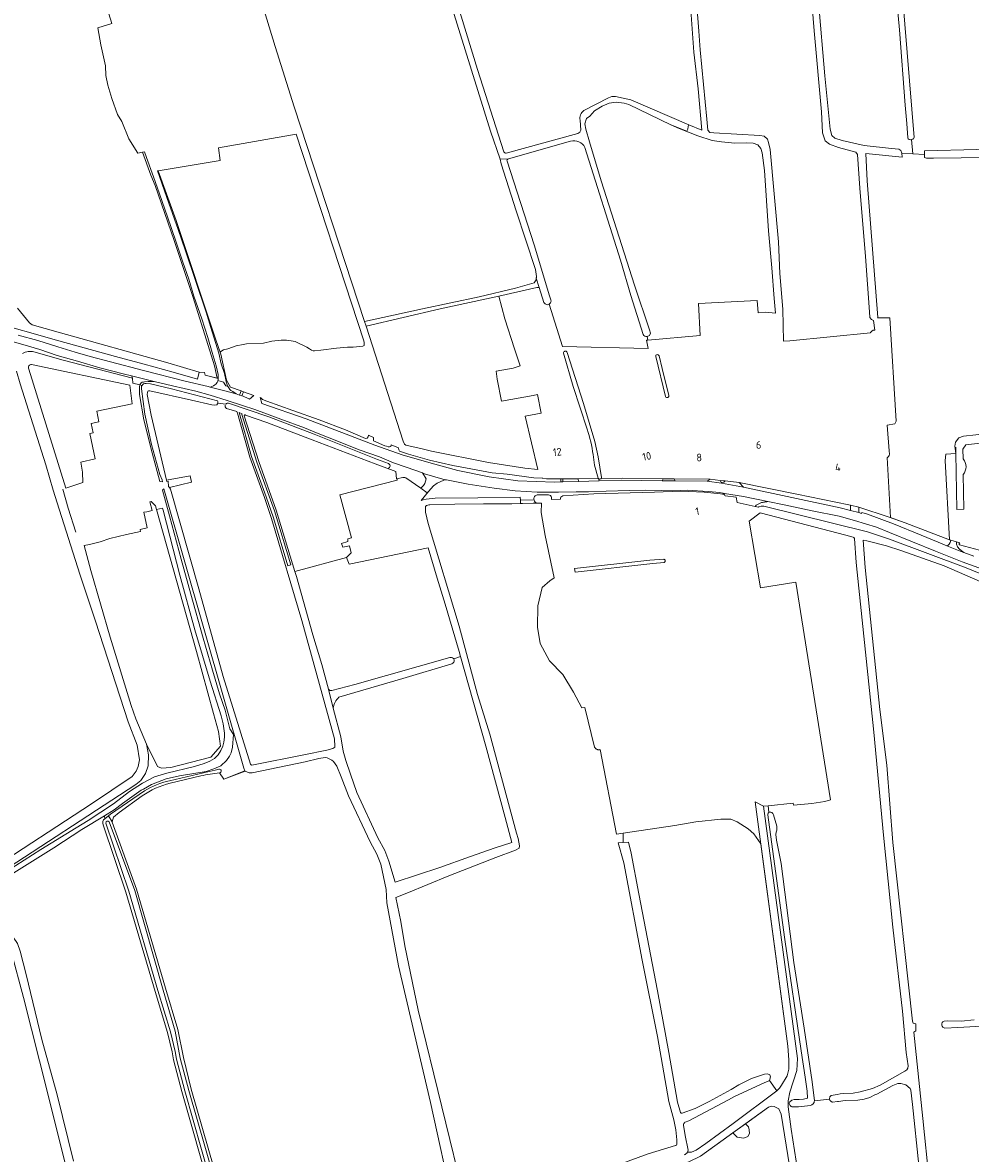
# Model space of a CAD drawing. Header units: metres. Extents: x 209813 to 223847, y 571801 to 587119.
# Tile 513 of 656: x 216164 to 216656, y 583287 to 583874. Entities that reach past the tile are written whole.
import ezdxf
from ezdxf.enums import TextEntityAlignment as Align

# ---------------------------------------------------------------- set-up
doc = ezdxf.new("R2010")
doc.units = ezdxf.units.M
for name, color, linetype, lineweight in [('B-RO-GK-BESCHOEIING-G', 8, 'GK-BESCHOEIING', 0), ('B-RO-GR-BOUWLAND-GV', 8, 'Continuous', 0), ('B-RO-GR-GRAS-GV', 8, 'Continuous', 0), ('B-RO-GR-GROENVOORZIENING-GV', 8, 'Continuous', 0), ('B-RO-OG-BEBOUWING-T18', 8, 'Continuous', 0), ('B-RO-OG-TERREIN_CULTUURSCHEIDING-GV', 8, 'Continuous', 0), ('B-RO-OG-WATER_GREPPEL-GV', 8, 'Continuous', 0), ('B-RO-OG-WEG-GV', 8, 'Continuous', 0), ('B-RO-VH-ONVERHARD-GV', 8, 'Continuous', 0), ('B-RO-VH-VERHARDING_BETONSTRAATSTEEN-GV', 8, 'Continuous', 0), ('B-RO-VH-VERHARDING_HALFVERHARDING-GV', 8, 'Continuous', 0), ('B-RO-VH-VERHARDING_PUIN-GV', 8, 'Continuous', 0)]:
    doc.layers.add(name, color=color, linetype=linetype, lineweight=lineweight)
doc.styles.add('NLCS-ISO-M200-T18', font='txt', dxfattribs={"height": 0.36})
doc.linetypes.add('GK-BESCHOEIING', pattern='A,30,-5,[1,NLCS.shx,S=1,R=0,X=0,Y=0],-5', length=40)

msp = doc.modelspace()

# ---------------------------------------------------------------- linework, layer by layer
at = {"layer": 'B-RO-GK-BESCHOEIING-G', "flags": 128}
for points in [[(216497.477, 583679.746), (216492.433, 583700.546)], [(216651.957, 583647.343), (216651.878, 583652.498), (216653.449, 583654.653), (216663.974, 583655.9), (216684.71, 583657.491), (216684.195, 583661.732), (216678.241, 583661.261)], [(216648.171, 583653.445), (216648.221, 583650.19)], [(216648.221, 583650.19), (216648.662, 583621.188), (216652.269, 583621.315), (216651.969, 583639.303)], [(216191.491, 583609.301), (216187.49, 583621.819), (216184.645, 583631.738)]]:
    msp.add_lwpolyline(points, dxfattribs=at)
at = {"layer": 'B-RO-GK-BESCHOEIING-G'}
msp.add_lwpolyline([(216651.969, 583639.303, 0.3828351), (216651.957, 583647.343)], format="xyb", dxfattribs=at)
at = {"layer": 'B-RO-GR-BOUWLAND-GV', "flags": 128}
msp.add_lwpolyline([(216280.109, 583910.308), (216294.831, 583861.343), (216304.842, 583829.954), (216341.301, 583718.588), (216371.352, 583725.28), (216400.743, 583731.542), (216419.629, 583735.899), (216429.343, 583738.8), (216430.298, 583740.285), (216430.616, 583741.982), (216429.98, 583745.589), (216420.01, 583776.135), (216412.267, 583800.424), (216411.638, 583802.844), (216406.752, 583817.394), (216376.256, 583915.337)], dxfattribs=at)
at = {"layer": 'B-RO-GR-GRAS-GV', "flags": 128}
for points in [[(216625.158, 583813.064), (216624.645, 583812.957), (216624.01, 583813.084), (216623.545, 583813.443), (216623.291, 583813.994), (216622.723, 583821.406), (216621.929, 583830.878), (216618.982, 583870.074), (216616.636, 583894.382), (216615.895, 583906.553), (216613.884, 583931.212), (216610.497, 583972.17), (216608.063, 584000.427), (216604.782, 584044.983), (216602.56, 584064.245), (216601.819, 584082.342), (216598.115, 584131.767), (216591.871, 584205.639), (216586.367, 584264.376), (216582.663, 584302.9), (216582.663, 584305.545), (216582.875, 584306.392), (216584.461, 584306.505)], [(216510.134, 583929.231), (216514.805, 583869.285), (216515.44, 583859.601), (216519.012, 583823.724), (216519.488, 583817.85), (216520.52, 583816.659), (216522.663, 583816.5), (216546.542, 583815.231), (216548.778, 583814.754), (216550.445, 583813.325), (216551, 583811.579), (216551.762, 583807.95), (216556.118, 583759.958), (216556.931, 583743.628), (216558.489, 583725.14), (216558.736, 583708.506), (216561.956, 583708.596), (216603.831, 583712.709), (216603.949, 583712.941), (216604.089, 583713.161), (216604.251, 583713.366), (216604.432, 583713.553), (216604.631, 583713.721), (216604.846, 583713.869), (216605.074, 583713.994), (216605.314, 583714.096), (216605.563, 583714.174), (216605.818, 583714.226), (216606.078, 583714.252), (216605.431, 583719.249), (216604.413, 583719.649), (216603.619, 583720.761), (216603.381, 583723.618), (216601.317, 583752.352), (216598.301, 583787.833), (216597.19, 583805.375), (216596.317, 583806.486), (216587.236, 583808.937), (216582.585, 583810.613), (216580.362, 583812.36), (216578.985, 583816.607), (216578.457, 583827.52), (216574.647, 583869.43), (216570.679, 583918.643)], [(216573.685, 583923.123), (216580.273, 583846.129), (216582.972, 583818.427), (216583.792, 583815.147), (216585.353, 583813.823), (216589.163, 583812.633), (216600.593, 583809.934), (216614.801, 583808.346), (216618.611, 583808.029), (216619.722, 583807.394), (216620.146, 583805.932)], [(216379.721, 583915.658), (216399.936, 583849.343), (216413.679, 583806.736)], [(216471.526, 583835.346), (216479.48, 583833.656), (216509.607, 583820.726), (216516.324, 583817.865), (216514.379, 583839.389), (216512.218, 583858.404), (216509.072, 583902.105)], [(216620.507, 583887.867), (216626.575, 583814.183), (216626.41, 583813.848), (216626.312, 583813.709), (216626.078, 583813.464), (216625.801, 583813.27), (216625.649, 583813.195), (216625.326, 583813.091), (216625.158, 583813.064), (216625.941, 583805.62), (216631.928, 583805.338), (216631.928, 583807.291), (216659.124, 583807.964), (216682.556, 583807.585), (216694.98, 583807.699), (216703.763, 583808.393), (216713.243, 583809.362), (216715.27, 583809.866), (216715.74, 583810.235), (216716.314, 583811.344), (216716.474, 583812.884), (216716.244, 583820.381), (216714.512, 583845.744), (216711.404, 583899.914)], [(216161.174, 583725.637), (216167.41, 583717.922), (216168.786, 583716.969), (216182.341, 583713.042), (216239.279, 583697.273), (216255.496, 583692.425), (216258.158, 583692.138), (216258.582, 583690.868), (216264.785, 583689.291), (216263.374, 583695.667), (216252.297, 583731.034), (216242.459, 583760.649), (216232.541, 583789.157), (216230.438, 583794.636), (216226.05, 583806.493), (216223.616, 583805.964), (216218.959, 583813.478), (216215.255, 583822.474), (216213.138, 583826.073), (216210.175, 583834.433), (216208.128, 583841.287), (216207.017, 583846.367), (216206.858, 583851.288), (216204.477, 583862.242), (216202.876, 583871.05), (216210.062, 583873.208), (216206.011, 583886.826)], [(216455.084, 583828.084), (216467.871, 583834.632)], [(216453.498, 583817.848), (216453.24, 583823.097)], [(216625.941, 583805.62), (216620.146, 583805.932), (216620.394, 583803.949), (216601.41, 583805.846), (216602.24, 583791.637), (216607.648, 583720.81), (216607.551, 583720.588), (216613.956, 583720.65), (216617.263, 583666.939), (216616.602, 583665.484), (216612.485, 583664.953), (216613.647, 583651.541), (216613.719, 583649.834), (216613.686, 583649.611), (216613.632, 583649.392), (216613.556, 583649.18), (216613.46, 583648.976), (216613.344, 583648.783), (216613.21, 583648.601), (216613.059, 583648.434), (216612.892, 583648.283), (216612.711, 583648.148), (216612.502, 583648.025), (216614.271, 583616.978), (216621.868, 583614.28), (216644.955, 583605.314), (216642.711, 583646.617), (216643.039, 583649.762), (216648.221, 583650.19), (216647.611, 583654.054), (216648.034, 583656.065), (216649.728, 583658.287), (216652.162, 583659.24), (216664.968, 583660.616)], [(216694.257, 583804.126), (216636.578, 583803.332), (216633.006, 583803.332), (216631.948, 583803.729), (216631.928, 583805.338)], [(216415.269, 583801.847), (216429.265, 583758.417)], [(216429.265, 583758.417), (216437.341, 583731.909), (216438.015, 583729.818), (216438.094, 583729.236), (216438.041, 583728.813), (216437.83, 583728.389), (216437.539, 583727.979), (216437.12, 583727.686), (216444.117, 583705.679), (216488.438, 583704.653), (216487.677, 583708.979), (216488.424, 583709.045)], [(216145.952, 583433.43), (216199.629, 583468.33), (216220.644, 583482.67), (216222.683, 583485.382), (216223.833, 583487.803), (216224.537, 583491.207), (216223.344, 583498.825), (216218.645, 583510.924), (216201.591, 583563.194), (216193.525, 583587.585), (216181.711, 583624.609), (216179.725, 583631.227), (216175.963, 583644.341), (216162.556, 583686.359), (216160.57, 583692.977)], [(216167.017, 583693.974), (216186.265, 583632.243)], [(216186.265, 583632.243), (216195.127, 583635.119), (216194.868, 583640.416), (216194.037, 583645.616), (216201.411, 583647.4), (216198.68, 583660.563), (216200.362, 583660.98), (216199.414, 583665.687), (216203.468, 583666.658), (216202.341, 583672.165), (216220.677, 583675.9), (216219.475, 583685.667), (216168.524, 583696.392)], [(216269.268, 583675.819), (216265.116, 583676.374), (216264.992, 583675.891), (216264.626, 583675.405), (216263.447, 583675.303), (216261.958, 583675.481), (216251.455, 583677.886), (216229.815, 583682.774), (216229.246, 583682.767), (216228.877, 583682.565), (216228.579, 583681.905), (216228.527, 583680.855), (216230.5, 583670.014), (216238.522, 583636.285)], [(216238.522, 583636.285), (216250.732, 583638.504), (216251.526, 583635.329), (216240.008, 583632.455), (216240.521, 583631.755), (216255.287, 583579.992), (216267.895, 583534.396), (216282.08, 583489.072), (216282.626, 583488.455), (216283.69, 583488.564), (216309.747, 583493.916), (216321.794, 583496.296), (216324.839, 583497.187), (216325.82, 583497.856), (216325.942, 583498.076), (216325.695, 583502.112), (216308.825, 583563.503), (216293.08, 583616.42), (216289.297, 583627.392), (216281.744, 583648.309), (216275.299, 583671.146), (216275.037, 583671.904), (216269.603, 583673.582)], [(216278.81, 583669.761), (216286.399, 583646.029), (216295.44, 583620.759), (216305.155, 583588.97)], [(216358.163, 583637.106), (216357.93, 583637.055), (216357.57, 583640.789), (216346.769, 583644.769), (216314.046, 583657.353), (216290.613, 583666.315), (216279.48, 583670.099)], [(216331.933, 583596.202), (216334.309, 583598.578), (216333.418, 583602.285), (216330.026, 583601.561), (216329.265, 583603.513), (216332.556, 583604.538), (216332.552, 583605.888), (216334.605, 583606.381), (216328.499, 583628.667), (216358.259, 583636.263), (216358.163, 583637.106)], [(216439.768, 583585.646), (216434.999, 583607.64), (216432.997, 583619.605), (216433.153, 583624.366), (216428.892, 583624.427), (216417.767, 583624.134), (216403.097, 583624.081), (216388.145, 583623.915), (216375.25, 583623.557), (216374.661, 583623.462), (216374.115, 583623.433), (216373.418, 583623.228), (216373.095, 583622.808), (216373.02, 583622.666), (216373.02, 583619.805), (216374.249, 583613.915), (216390.42, 583560.53), (216399.975, 583525.144), (216406.378, 583504.505), (216420.166, 583453.273), (216421.094, 583450.42), (216421.805, 583446.654), (216421.559, 583445.47), (216419.696, 583444.301), (216409.435, 583440.639), (216385.083, 583431.118), (216363.215, 583422.042), (216357.569, 583419.898), (216360.051, 583407.355), (216362.181, 583394.713), (216369.075, 583361.43), (216393.723, 583261.022)], [(216664.776, 583582.073), (216642.137, 583591.876), (216619.675, 583599.848), (216612.301, 583602.252), (216602.009, 583604.937), (216600.066, 583605.228), (216601.168, 583590.952), (216608.757, 583517.414), (216612.313, 583488.481), (216615.551, 583448.347), (216625.702, 583355.675), (216626.094, 583354.697), (216627.469, 583354.204), (216627.427, 583350.549), (216626.437, 583349.998), (216631.142, 583305.146), (216634.287, 583272.936), (216637.078, 583248.651), (216641.174, 583218.26), (216652.639, 583140.933), (216656.243, 583103.813)], [(216374.261, 583601.289), (216333.303, 583592.692), (216331.933, 583596.202), (216305.155, 583588.97), (216305.93, 583586.436), (216314.488, 583556.165), (216319.172, 583540.738), (216322.512, 583527.932)], [(216387.561, 583543.604), (216391.106, 583544.779), (216390.335, 583547.51), (216383.199, 583571.969), (216378.969, 583585.491), (216374.261, 583601.289)], [(216503.379, 583291.76), (216503.347, 583294.014), (216502.904, 583299.263), (216501.919, 583304.417), (216499.289, 583313.91), (216493.365, 583347.715), (216485.401, 583387.257), (216475.85, 583437.826), (216473.004, 583448.096), (216475.475, 583448.322), (216475.591, 583453.147), (216472.126, 583452.629), (216463.624, 583496.546), (216463.436, 583496.498), (216463.189, 583496.461), (216462.938, 583496.448), (216462.688, 583496.46), (216462.44, 583496.497), (216462.197, 583496.558), (216461.961, 583496.643), (216461.735, 583496.751), (216461.52, 583496.881), (216461.32, 583497.031), (216461.135, 583497.2), (216460.968, 583497.387), (216460.672, 583497.795), (216455.7, 583518.332), (216454.165, 583518.167), (216449.799, 583526.342), (216444.163, 583535.47), (216437.337, 583542.535), (216432.495, 583551.663), (216430.987, 583560.156), (216431.305, 583571.189), (216433.527, 583580.635), (216437.417, 583584.127), (216439.768, 583585.646)], [(216325.101, 583518.003), (216328.986, 583503.106), (216330.26, 583495.713), (216331.54, 583490.838), (216334.032, 583483.869), (216337.267, 583474.354), (216348.263, 583450.767), (216351.765, 583444.175), (216353.959, 583438.578), (216357.219, 583427.752), (216380.418, 583435.306), (216395.768, 583440.979), (216409.066, 583445.659), (216417.257, 583448.173), (216417.75, 583448.409), (216414.291, 583461.271), (216404.191, 583498.403), (216391.106, 583544.779)], [(216324.338, 583527.248), (216336.285, 583530.383), (216385.559, 583544.311)], [(216326.998, 583487.993), (216325.104, 583490.417), (216324.245, 583491.081), (216321.883, 583492.254), (216320.803, 583492.386), (216317.584, 583491.888), (216310.481, 583490.271), (216283.049, 583484.467), (216281.458, 583484.467), (216279.363, 583485.42), (216268.303, 583481.243), (216265.989, 583484.521)], [(216389.578, 583259.734), (216387.487, 583259.084), (216375.461, 583313.392), (216358.909, 583384.409), (216352.853, 583416.975), (216352.486, 583423.991), (216349.703, 583437.105), (216347.67, 583442.292), (216344.234, 583448.759), (216332.966, 583472.532), (216329.224, 583482.387), (216326.998, 583487.993)], [(216256.374, 583482.962), (216240.493, 583479.05)], [(216225.909, 583472.562), (216214.015, 583463.975), (216211.063, 583461.438), (216210.333, 583459.105)], [(216550.789, 583467.439), (216548.326, 583467.244), (216566.059, 583336.347), (216565.727, 583329.999), (216562.001, 583318.82), (216561.225, 583314.317), (216561.226, 583313.082)], [(216561.771, 583313.087), (216562.09, 583313.868), (216563.006, 583314.602), (216564.3, 583314.928), (216564.484, 583314.956), (216566.922, 583314.974), (216569.09, 583315.219), (216571.288, 583315.724), (216571.118, 583319.359), (216569.949, 583326.613), (216567.918, 583340.266), (216559.478, 583398.046), (216551.927, 583452.523), (216550.59, 583462.789), (216550.59, 583463.124), (216550.725, 583463.533), (216550.935, 583463.795), (216551.228, 583464.015)], [(216206.481, 583460.68), (216206.286, 583462.167), (216194.63, 583455.15), (216179.969, 583445.652), (216160.575, 583433.558), (216151.747, 583427.96), (216147.302, 583425.04), (216143.754, 583421.978), (216139.145, 583416.498), (216137.887, 583414.72), (216142.004, 583411.881), (216142.58, 583411.731), (216147.192, 583409.129), (216153.324, 583404.539), (216158.922, 583399.221), (216161.114, 583395.919), (216162.498, 583392.034), (216165.595, 583379.807), (216173.831, 583346.179), (216181.685, 583317.507), (216190.277, 583283.012)], [(216276.833, 583212.474), (216246.493, 583319.112), (216242.144, 583335.625), (216241.531, 583339.657), (216239.058, 583349.696), (216232.622, 583371.069), (216217.461, 583422.63), (216205.722, 583457.444)], [(216210.366, 583458.83), (216222.977, 583424.107), (216237.973, 583372.727), (216244.422, 583351.311), (216247.301, 583336.839), (216251.27, 583320.449), (216283.277, 583209.362)], [(216555.279, 583319.495), (216556.754, 583320.962), (216557.802, 583322.408), (216560.713, 583327.303), (216561.54, 583330.818), (216561.558, 583335.541), (216561.072, 583342.697), (216546.936, 583447.595), (216543.386, 583452.848), (216540.409, 583455.494), (216534.787, 583459.132), (216531.48, 583460.455), (216526.188, 583460.455), (216513.289, 583459.132), (216502.375, 583457.147), (216475.591, 583453.147)], [(216475.475, 583448.322), (216478.362, 583448.587), (216479.724, 583442.767), (216483.686, 583421.669), (216493.407, 583371.349), (216499.205, 583339.37), (216503.792, 583313.613), (216505.319, 583308.261)], [(216186.001, 583281.072), (216176.666, 583318.632), (216164.202, 583367.897), (216157.844, 583391.844), (216157.056, 583393.529), (216156.072, 583395.165), (216154.924, 583396.689), (216153.623, 583398.086), (216147.113, 583403.567), (216141.861, 583407.107), (216141.044, 583406.716), (216139.547, 583402.125), (216139.438, 583401.908), (216139.308, 583401.705)], [(216661.699, 583353.118), (216649.266, 583352.287), (216642.492, 583352.066), (216642.109, 583352.176), (216641.773, 583352.331), (216641.473, 583352.549), (216641.342, 583352.679), (216641.223, 583352.822), (216641.032, 583353.139), (216640.908, 583353.488), (216640.855, 583353.854), (216640.876, 583354.224), (216640.914, 583354.405), (216641.043, 583354.752), (216641.133, 583354.914), (216641.238, 583355.067), (216641.492, 583355.337), (216641.794, 583355.551), (216642.1, 583355.705), (216643.946, 583355.821), (216650.899, 583355.717), (216657.787, 583356.282)], [(216506.179, 583307.877), (216512.93, 583310.387), (216520.141, 583313.89), (216531.524, 583320.228), (216535.643, 583322.666), (216542.216, 583325.821), (216548.892, 583328.204), (216550.424, 583328.377), (216551.694, 583327.821), (216552.012, 583326.71), (216551.473, 583324.884)], [(216511.054, 583287.657), (216513.435, 583288.689), (216518.515, 583292.102), (216532.565, 583302.5), (216555.279, 583319.495), (216551.473, 583324.884), (216551.178, 583324.614), (216548.639, 583323.636), (216533.259, 583316.627), (216530.27, 583314.826), (216509.594, 583304.013), (216507.789, 583303.294), (216507.605, 583303.172)], [(216624.807, 583319.787), (216624.415, 583320.695), (216622.257, 583322.597), (216619.605, 583323.36), (216618.08, 583323.326), (216615.469, 583322.341), (216607.195, 583317.721), (216606.117, 583317.346), (216603.64, 583316.08), (216600.548, 583315.25), (216597.39, 583314.731), (216590.823, 583314.45), (216587.282, 583313.965)], [(216603.244, 583088.227), (216602.895, 583090.01), (216617.307, 583092.244), (216634.923, 583095.591), (216652.114, 583099.046), (216650.847, 583106.199), (216646.259, 583135.424), (216642.015, 583169.821), (216640.004, 583197.229), (216638.577, 583207.659), (216634.031, 583238.36), (216628.961, 583280.923), (216625.742, 583312.481), (216624.807, 583319.787)], [(216557.57, 583307.47), (216556.406, 583310.222), (216553.866, 583311.386), (216552.278, 583311.597), (216550.941, 583310.982), (216538.966, 583302.371)], [(216574.771, 583314.243), (216574.743, 583313.999), (216574.69, 583313.76), (216574.613, 583313.527), (216574.513, 583313.303), (216574.39, 583313.091), (216574.245, 583312.893), (216574.081, 583312.71), (216573.9, 583312.546), (216573.702, 583312.401), (216573.49, 583312.277), (216572.799, 583311.962), (216566.537, 583311.195), (216563.51, 583311.189), (216563.143, 583311.255), (216562.796, 583311.392), (216562.483, 583311.594), (216562.216, 583311.854), (216562.005, 583312.161), (216561.858, 583312.503), (216561.781, 583312.867), (216561.771, 583313.087), (216561.226, 583313.082), (216561.227, 583311.243), (216562.727, 583299.662), (216569.726, 583255.336)], [(216586.853, 583314), (216584.252, 583313.607), (216583.937, 583313.7), (216583.757, 583313.774), (216583.422, 583313.976), (216583.272, 583314.101), (216583.014, 583314.394), (216582.908, 583314.558), (216582.82, 583314.732), (216582.698, 583315.103)], [(216593.025, 583086.477), (216592.616, 583089.138), (216565.235, 583260.256), (216557.57, 583307.47)], [(216506.783, 583301.699), (216507.743, 583296.368), (216509.206, 583288.762)], [(216540.917, 583299.194), (216540.599, 583300.781), (216538.966, 583302.371), (216532.418, 583297.662), (216534.726, 583295.384)], [(216540.917, 583299.194), (216541.076, 583297.448)], [(216532.418, 583297.662), (216515.655, 583285.608), (216509.664, 583282.619), (216507.215, 583281.76), (216507.38, 583281.339)], [(216540.282, 583295.86), (216538.218, 583294.908), (216534.726, 583295.384)], [(216540.282, 583295.86), (216541.076, 583297.448)], [(216456.239, 583275.096), (216456.47, 583275.204), (216459.324, 583276.07), (216488.517, 583286.798), (216502.644, 583291.076), (216502.918, 583291.128)], [(216508.877, 583287.654), (216511.054, 583287.657)]]:
    msp.add_lwpolyline(points, dxfattribs=at)
for points in [[(216526.509, 583811.936), (216521.728, 583812.657), (216514.286, 583814.952), (216504.681, 583818.842), (216500.316, 583820.747), (216489.124, 583826.144), (216478.408, 583831.224), (216476.027, 583832.018), (216471.979, 583832.415), (216468.248, 583832.018), (216464.676, 583830.431), (216460.707, 583828.049), (216458.167, 583825.192), (216456.58, 583823.922), (216455.707, 583821.144), (216456.183, 583818.524), (216458.088, 583811.936), (216464.121, 583791.616), (216481.504, 583737.562), (216489.282, 583714.384), (216489.759, 583712.558), (216489.282, 583711.368), (216487.993, 583710.916), (216488.424, 583709.045), (216515.519, 583711.466), (216514.653, 583727.993), (216545.007, 583729.525), (216545.607, 583723.157), (216549.29, 583723.433), (216554.687, 583722.998), (216553.894, 583730.577), (216552.783, 583746.531), (216550.957, 583765.74), (216548.814, 583797.014), (216547.623, 583806.221), (216546.909, 583808.444), (216545.48, 583810.269), (216542.94, 583811.222), (216539.606, 583811.381), (216533.415, 583811.142)], [(216234.201, 583796.843), (216243.499, 583771.04), (216263.944, 583709.687), (216266.403, 583702.801), (216266.705, 583703.132), (216268.116, 583703.915), (216270.405, 583704.512), (216274.692, 583706.053), (216278.334, 583706.798), (216279.95, 583706.994), (216288.842, 583707.477), (216293.201, 583708.537), (216298.05, 583708.948), (216300.783, 583708.917), (216303.169, 583708.684), (216305.23, 583708.251), (216311.3, 583705.376), (216312.732, 583704.541), (216313.813, 583703.724), (216314.626, 583703.45), (216315.348, 583703.393), (216318.644, 583703.784), (216326.678, 583704.76), (216332.53, 583705.358), (216335.48, 583705.417), (216340.395, 583705.806), (216341.023, 583706.273), (216341.027, 583707.738), (216340.889, 583708.599), (216305.771, 583815.866), (216265.458, 583808.713), (216266.311, 583802.116)], [(216410.217, 583688.779), (216409.649, 583692.916), (216418.447, 583694.504), (216422.128, 583695.668), (216419.111, 583704.558), (216414.111, 583720.036), (216410.936, 583731.863), (216380.535, 583725.275), (216342.085, 583716.193), (216361.429, 583656.642), (216362.024, 583655.054), (216362.752, 583654.525), (216371.169, 583652.567), (216376.09, 583651.456), (216405.697, 583645.423), (216424.509, 583642.566), (216431.178, 583641.885), (216424.668, 583669.527), (216432.923, 583671.115), (216431.097, 583680.745), (216428.737, 583680.332), (216412.387, 583677.254)], [(216240.743, 583487.339), (216261.565, 583492.596), (216266.472, 583498.336), (216265.425, 583505.966), (216262.965, 583515.269), (216254.148, 583547.392), (216233.336, 583621.143), (216232.871, 583623.064), (216230.528, 583625.189), (216229.826, 583625.029), (216231.076, 583620.618), (216228.234, 583619.919), (216226.755, 583619.676), (216228.542, 583611.583), (216224.88, 583610.8), (216224.944, 583609.742), (216217.697, 583608.088), (216209.045, 583606.143), (216204.005, 583604.357), (216198.607, 583602.928), (216195.834, 583602.432), (216199.298, 583589.427), (216209.34, 583554.827), (216220.162, 583519.512), (216222.585, 583512.548), (216228.044, 583499.301), (216233.813, 583487.855), (216235.963, 583486.912)], [(216596.411, 583593.608), (216595.529, 583606.065), (216595.249, 583606.537), (216594.858, 583606.768), (216591.049, 583607.793), (216546.559, 583619.368), (216540.864, 583615.109), (216546.851, 583580.524), (216565.218, 583583.408), (216583.186, 583470.545), (216580.16, 583469.663), (216573.546, 583468.605), (216563.889, 583467.679), (216563.784, 583468.685), (216550.789, 583467.439), (216551.228, 583464.015), (216551.7, 583464.141), (216552.14, 583464.141), (216552.695, 583463.889), (216553.239, 583463.397), (216553.628, 583462.716), (216555.223, 583456.872), (216555.348, 583455.633), (216555.238, 583454.798), (216554.891, 583453.708), (216554.794, 583452.529), (216555.142, 583449.622), (216557.618, 583437.372), (216564.164, 583386.082), (216569.456, 583352.043), (216573.701, 583324.228), (216574.771, 583314.243), (216582.698, 583315.103), (216582.654, 583315.491), (216582.662, 583315.686), (216582.737, 583316.07), (216582.803, 583316.254), (216582.887, 583316.43), (216583.107, 583316.752), (216583.24, 583316.895), (216583.547, 583317.136), (216586.621, 583317.567), (216588.15, 583317.953), (216589.703, 583318.144), (216594.921, 583318.323), (216598.609, 583318.914), (216604.951, 583320.692), (216608.908, 583322.491), (216621.735, 583329.639), (216622.697, 583330.485), (216623.293, 583331.337), (216623.481, 583332.495), (216622.498, 583339.466), (216620.453, 583360.88), (216615.489, 583404.387), (216610.6, 583452.182), (216605.661, 583505.645)]]:
    msp.add_lwpolyline(points, close=True, dxfattribs=at)
at = {"layer": 'B-RO-GR-GRAS-GV'}
for points in [[(216467.871, 583834.632, -0.1864791), (216471.526, 583835.346)], [(216453.24, 583823.097, -0.3133078), (216455.084, 583828.084)], [(216455.695, 583809.002, 0.3531573), (216448.28, 583812.202)], [(216413.679, 583806.736, 0.4009022), (216414.895, 583806.079)], [(216415.95, 583803.116, 0.4253187), (216415.269, 583801.847)], [(216487.993, 583710.916, -0.3213819), (216485.849, 583711.936)], [(216168.524, 583696.392, 0.5801557), (216167.017, 583693.974)], [(216269.603, 583673.582, -0.3552053), (216268.953, 583675.278)], [(216279.48, 583670.099, 0.4648504), (216278.837, 583669.929)], [(216322.512, 583527.932, 0.3255701), (216324.338, 583527.248)], [(216327.947, 583523.71, 0.1913752), (216325.101, 583518.003)], [(216205.722, 583457.444, -0.3934845), (216206.481, 583460.68)], [(216210.333, 583459.105, 0.0246641), (216210.366, 583458.83)], [(216587.282, 583313.965, -0.058079), (216586.853, 583314)], [(216505.319, 583308.261, 0.4115997), (216506.179, 583307.877)], [(216507.605, 583303.172, 0.2124101), (216506.783, 583301.699)], [(216502.918, 583291.128, 0.3247188), (216503.379, 583291.76)], [(216509.206, 583288.762, -0.2143), (216508.877, 583287.654)]]:
    msp.add_lwpolyline(points, format="xyb", dxfattribs=at)
msp.add_arc((216386.113, 583542.694), 1.71, 287.308451, 104.095814, dxfattribs=at)
at = {"layer": 'B-RO-GR-GROENVOORZIENING-GV', "flags": 128}
for points in [[(216269.636, 583688.234), (216269.259, 583688.316), (216269.461, 583687.36), (216270.23, 583685.358), (216270.812, 583684.228), (216271.37, 583683.361), (216271.966, 583682.844), (216272.891, 583682.331), (216274.634, 583681.056), (216276.452, 583680.484), (216277.343, 583682.673), (216271.787, 583684.65)], [(216277.631, 583680.083), (216278.345, 583679.841), (216280.874, 583678.67), (216281.519, 583678.441), (216283.902, 583680.339), (216278.515, 583682.256)], [(216452.434, 583635.696), (216452.13, 583637.115), (216444.182, 583637.062), (216444.232, 583635.472)], [(216502.02, 583637.008), (216502.444, 583635.953), (216519.195, 583635.737), (216520.733, 583636.78)]]:
    msp.add_lwpolyline(points, close=True, dxfattribs=at)
at = {"layer": 'B-RO-GR-GROENVOORZIENING-GV'}
msp.add_lwpolyline([(216464.196, 583637.231, -0.5039906), (216462.686, 583637.216)], format="xyb", dxfattribs=at)
at = {"layer": 'B-RO-GR-GROENVOORZIENING-GV', "flags": 128}
for points in [[(216462.686, 583637.216), (216463.017, 583635.985), (216474.744, 583636.305), (216495.822, 583636.037), (216496.216, 583637.078)], [(216496.216, 583637.078), (216475.064, 583637.335), (216464.196, 583637.231)]]:
    msp.add_lwpolyline(points, dxfattribs=at)
at = {"layer": 'B-RO-OG-TERREIN_CULTUURSCHEIDING-GV', "flags": 128}
for points in [[(216265.372, 583689.167), (216265.326, 583691.09), (216264.22, 583695.602), (216262.207, 583702.639), (216259.99, 583710.307), (216256.917, 583720.019), (216252.767, 583731.861), (216250.078, 583740.594), (216247.037, 583749.476), (216243.293, 583760.296), (216239.023, 583773.032), (216234.829, 583784.96), (216231.68, 583793.71), (216228.185, 583803.723), (216227.031, 583806.66), (216226.05, 583806.493), (216230.438, 583794.636), (216232.541, 583789.157), (216242.459, 583760.649), (216252.297, 583731.034), (216263.374, 583695.667), (216264.785, 583689.291)], [(216269.636, 583688.234), (216266.745, 583701.712), (216263.944, 583709.687), (216243.499, 583771.04), (216234.201, 583796.843), (216233.873, 583796.79), (216239.722, 583780.037), (216244.528, 583766.476), (216248.247, 583755.81), (216259.06, 583723.435), (216261.52, 583715.595), (216265.601, 583702.244), (216266.916, 583696.773), (216268.531, 583691.764), (216269.259, 583688.316)], [(216225.807, 583685.465), (216224.661, 583685.748), (216224.476, 583684.849), (216224.528, 583680.718), (216226.791, 583667.65), (216230.984, 583650.562), (216235.085, 583635.659), (216236.416, 583635.562), (216236.19, 583636.46), (216235.126, 583639.332), (216230.799, 583654.888), (216227.236, 583670.52), (216225.562, 583683.682), (216225.588, 583685.06)]]:
    msp.add_lwpolyline(points, close=True, dxfattribs=at)
for points in [[(216266.511, 583484.596), (216265.989, 583484.521), (216268.303, 583481.243), (216279.245, 583485.474), (216278.591, 583486.967), (216237.172, 583631.827), (216236.602, 583631.458), (216236.452, 583631.216), (216240.075, 583617.793), (216246.194, 583595.373), (216251.145, 583577.157), (216257.576, 583554.325), (216262.352, 583537.834), (216266.005, 583525.527), (216268.911, 583516.972), (216271.414, 583507.383), (216273.224, 583504.301), (216272.775, 583497.875), (216272.153, 583494.953), (216271.155, 583493.168), (216269.581, 583490.859), (216266.792, 583488.103), (216263.153, 583486.618), (216259.02, 583485.271), (216245.216, 583482.895), (216238.323, 583481.417), (216230.664, 583478.515), (216226.588, 583476.106), (216225.332, 583475.54), (216215.602, 583468.64), (216211.293, 583465.285), (216206.286, 583462.167), (216206.481, 583460.68), (216208.39, 583462.169)], [(216156.006, 583433.567), (216173.248, 583444.671), (216191.602, 583455.986), (216197.785, 583459.781), (216211.079, 583468.43), (216219.35, 583474.896), (216225.986, 583479.178), (216232.286, 583482.449), (216238.624, 583484.321), (216252.988, 583487.846), (216258.086, 583489.31), (216261.022, 583490.549), (216263.365, 583492), (216265.309, 583493.86), (216266.767, 583496.131), (216267.767, 583498.33), (216268.31, 583500.348), (216268.648, 583503.041), (216268.623, 583505.052), (216267.927, 583509.985), (216266.827, 583514.038), (216261.2, 583532.114), (216253.28, 583558.644), (216245.468, 583587.055), (216236.824, 583620.77), (216236.519, 583621.853), (216233.336, 583621.143), (216254.148, 583547.392), (216262.965, 583515.269), (216265.425, 583505.966), (216266.472, 583498.336), (216261.565, 583492.596), (216240.743, 583487.339), (216235.963, 583486.912), (216233.813, 583487.855), (216228.044, 583499.301), (216229.089, 583493.887), (216228.964, 583488.093), (216227.598, 583484.128), (216225.137, 583480.6), (216222.559, 583478.493), (216148.248, 583430.08)], [(216208.39, 583462.169), (216209.519, 583463.055), (216227.136, 583475.159)]]:
    msp.add_lwpolyline(points, dxfattribs=at)
at = {"layer": 'B-RO-OG-TERREIN_CULTUURSCHEIDING-GV'}
msp.add_lwpolyline([(216265.747, 583486.33, -0.8695752), (216266.511, 583484.596)], format="xyb", dxfattribs=at)
at = {"layer": 'B-RO-OG-WATER_GREPPEL-GV', "flags": 128}
for points in [[(216413.679, 583806.736), (216399.936, 583849.343), (216379.721, 583915.658), (216354.461, 583998.66), (216353.613, 583999.191), (216352.446, 583999.191), (216351.385, 583998.554), (216351.173, 583997.282), (216351.704, 583995.054), (216364.219, 583954.855), (216367.401, 583944.355), (216376.256, 583915.337), (216406.752, 583817.394), (216411.638, 583802.844)], [(216487.993, 583710.916), (216489.282, 583711.368), (216489.759, 583712.558), (216489.282, 583714.384), (216481.504, 583737.562), (216464.121, 583791.616), (216458.088, 583811.936), (216456.183, 583818.524), (216455.707, 583821.144), (216456.58, 583823.922), (216458.167, 583825.192), (216460.707, 583828.049), (216464.676, 583830.431), (216468.248, 583832.018), (216471.979, 583832.415), (216476.027, 583832.018), (216478.408, 583831.224), (216489.124, 583826.144), (216500.316, 583820.747), (216508.513, 583817.382), (216509.016, 583818.512), (216509.215, 583819.806), (216509.607, 583820.726), (216479.48, 583833.656), (216471.526, 583835.346)], [(216452.001, 583816.241), (216414.895, 583806.079)], [(216415.95, 583803.116), (216448.28, 583812.202)], [(216455.695, 583809.002), (216474.154, 583750.435), (216479.479, 583732.218), (216485.849, 583711.936)], [(216415.95, 583803.116), (216411.638, 583802.844), (216412.267, 583800.424), (216420.01, 583776.135), (216429.98, 583745.589), (216430.616, 583741.982), (216430.45, 583741.098)], [(216431.954, 583736.308), (216434.386, 583728.576), (216434.681, 583728.112), (216435.03, 583727.775), (216435.369, 583727.596), (216436.004, 583727.384), (216436.621, 583727.478), (216437.12, 583727.686), (216437.539, 583727.979), (216437.83, 583728.389), (216438.041, 583728.813), (216438.094, 583729.236), (216438.015, 583729.818), (216437.341, 583731.909), (216429.265, 583758.417), (216415.269, 583801.847)], [(216444.579, 583702.215), (216449.641, 583684.89), (216456.901, 583662.758)], [(216464.374, 583637.753), (216462.528, 583648.513), (216460.892, 583656.456), (216455.005, 583676.066), (216446.483, 583702.665)], [(216499.323, 583680.338), (216495.756, 583694.297), (216494.141, 583700.903)], [(216277.719, 583670.814), (216276.265, 583671.405), (216282.696, 583648.615), (216290.24, 583627.725), (216294.032, 583616.726), (216301.429, 583591.867), (216303.043, 583592.459)], [(216303.043, 583592.459), (216294.49, 583620.445), (216285.451, 583645.708), (216277.545, 583670.39)], [(216459.954, 583649.589), (216460.683, 583644.121), (216462.563, 583637.435)], [(216327.947, 583523.71), (216361.205, 583533.379), (216386.622, 583541.061)], [(216322.512, 583527.932), (216325.101, 583518.003)], [(216265.747, 583486.33), (216263.687, 583485.93)], [(216265.989, 583484.521), (216266.511, 583484.596)], [(216227.136, 583475.159), (216209.519, 583463.055), (216208.39, 583462.169), (216210.333, 583459.105), (216211.063, 583461.438), (216214.015, 583463.975), (216225.909, 583472.562)], [(216206.978, 583458.415), (216218.892, 583423.081), (216234.06, 583371.497), (216240.506, 583350.092), (216243.004, 583339.95), (216243.615, 583335.929), (216247.939, 583319.509), (216278.273, 583212.893)], [(216280.766, 583213.161), (216250.163, 583319.691), (216245.66, 583336.374), (216242.941, 583350.499), (216236.807, 583371.766), (216222.075, 583423.496), (216208.776, 583458.99)]]:
    msp.add_lwpolyline(points, dxfattribs=at)
at = {"layer": 'B-RO-OG-WATER_GREPPEL-GV'}
for points in [[(216453.498, 583817.848, -0.2672919), (216452.001, 583816.241)], [(216446.483, 583702.665, 0.8842187), (216444.579, 583702.215)], [(216494.141, 583700.903, 0.9719304), (216492.433, 583700.546)], [(216497.477, 583679.746, 0.8404667), (216499.323, 583680.338)], [(216277.545, 583670.39, -0.0956535), (216277.719, 583670.814)], [(216456.901, 583662.758, -0.0425051), (216459.954, 583649.589)], [(216462.563, 583637.435, 0.068776), (216462.686, 583637.216)], [(216464.196, 583637.231, 0.1514214), (216464.374, 583637.753)], [(216263.687, 583485.93, 0.0019105), (216239.999, 583480.34)], [(216239.999, 583480.34, 0.0894392), (216227.136, 583475.159)], [(216256.374, 583482.962, -0.0083893), (216265.989, 583484.521)], [(216225.909, 583472.562, -0.0986208), (216240.493, 583479.05)], [(216208.776, 583458.99, 0.7259132), (216206.978, 583458.415)]]:
    msp.add_lwpolyline(points, format="xyb", dxfattribs=at)
at = {"layer": 'B-RO-OG-WATER_GREPPEL-GV', "flags": 128}
for points in [[(216380.535, 583725.275), (216410.936, 583731.863), (216430.7, 583736.308), (216431.954, 583736.308), (216430.45, 583741.098), (216430.298, 583740.285), (216429.343, 583738.8), (216419.629, 583735.899), (216400.743, 583731.542), (216371.352, 583725.28), (216341.301, 583718.588), (216342.085, 583716.193)], [(216450.583, 583588.613), (216490.959, 583593.053), (216496.735, 583593.621), (216496.896, 583593.678), (216497.044, 583593.766), (216497.224, 583593.948), (216497.342, 583594.176), (216497.38, 583594.344), (216497.383, 583594.515), (216497.325, 583594.765), (216497.194, 583594.986), (216497.003, 583595.158), (216496.851, 583595.237), (216496.686, 583595.285), (216489.449, 583594.762), (216450.341, 583590.462)]]:
    msp.add_lwpolyline(points, close=True, dxfattribs=at)
at = {"layer": 'B-RO-OG-WEG-GV', "flags": 128}
for points in [[(216161.589, 583711.608), (216171.704, 583708.761), (216182.042, 583705.48), (216191.084, 583702.795), (216198.94, 583700.489), (216209.469, 583697.713), (216226.49, 583693.314), (216248.205, 583687.749), (216260.069, 583684.902), (216261.106, 583684.625), (216262.927, 583685.354), (216263.643, 583685.778), (216264.054, 583686.155), (216264.808, 583687.039), (216265.15, 583687.699), (216265.377, 583688.773), (216265.372, 583689.167), (216258.582, 583690.868), (216258.158, 583692.138), (216255.496, 583692.425), (216254.657, 583688.703), (216242.047, 583692.394), (216226.953, 583696.534), (216211.971, 583700.434), (216182.566, 583708.55), (216145.942, 583718.942)], [(216220.381, 583690.398), (216215.958, 583691.452), (216203.903, 583694.605), (216192.267, 583698.003), (216181.725, 583701.022), (216172.697, 583704.08), (216165.118, 583706.385), (216151.541, 583710.214)], [(216169.681, 583702.87), (216184.822, 583698.668), (216220.78, 583689.293), (216220.654, 583689.742), (216220.381, 583690.398)], [(216371.382, 583640.089), (216362.973, 583643.022), (216356.295, 583645.286), (216349.105, 583648.389), (216338.459, 583652.145), (216326.872, 583656.834), (216317.29, 583660.475), (216310.061, 583663.576), (216297.792, 583668.031), (216284.339, 583673.061), (216277.959, 583675.122), (216270.083, 583677.732), (216261.097, 583680.37), (216253.695, 583682.438), (216241.621, 583685.258), (216232.162, 583687.57), (216228.968, 583687.507), (216227.177, 583687.419), (216226.566, 583687.259), (216225.846, 583687.184), (216225.434, 583686.895), (216225.004, 583686.321), (216224.661, 583685.748), (216225.807, 583685.465), (216226.016, 583685.852), (216226.645, 583686.254), (216227.319, 583686.547), (216227.953, 583686.555), (216230.119, 583686.385), (216241.106, 583683.746), (216264.928, 583677.508), (216265.13, 583677.095), (216265.116, 583676.374), (216269.268, 583675.819)], [(216270.747, 583676.228), (216291.631, 583669.129), (216315.112, 583660.149), (216347.944, 583647.062), (216353.693, 583644.967)], [(216352.827, 583642.526), (216357.57, 583640.789), (216357.93, 583637.055), (216361.113, 583637.756), (216362.193, 583637.756), (216362.723, 583637.623), (216370.494, 583632.148), (216371.82, 583633.494), (216372.521, 583634.67), (216373.014, 583635.864), (216373.222, 583637.02), (216371.382, 583640.089)], [(216527.209, 583629.636), (216525.677, 583630.001), (216519.68, 583630.534), (216508.693, 583631.203), (216495.557, 583631.06), (216487.093, 583631.085), (216478.685, 583630.958), (216466.714, 583630.589), (216457.505, 583630.233), (216451.225, 583630.285), (216441.936, 583630.103), (216430.962, 583630.14), (216419.558, 583630.808), (216408.515, 583632.182), (216395.117, 583634.289), (216383.88, 583636.45), (216382.487, 583636.281), (216379.039, 583634.707), (216377.068, 583633.343), (216374.416, 583630.442), (216370.761, 583625.818), (216371.806, 583626.203), (216373.223, 583626.548), (216377.917, 583627.045), (216400.107, 583627.126), (216422.12, 583627.547), (216422.169, 583625.956), (216429.269, 583626.124)], [(216528.14, 583635.652), (216528.422, 583635.933), (216525.869, 583636.212), (216526.063, 583635.861)], [(216430.963, 583628.765), (216436.785, 583628.76)], [(216438.26, 583627.344), (216438.351, 583626.339), (216443.089, 583626.439)], [(216444.158, 583628.151), (216460.301, 583629.175), (216491.835, 583630.138), (216505.421, 583630.62), (216517.558, 583630.126), (216526.135, 583629.258), (216527.941, 583628.945)], [(216546.945, 583624.611), (216545.337, 583623.802), (216544.632, 583623.344), (216544.073, 583622.666), (216545.812, 583622.274), (216545.941, 583622.576), (216547.216, 583622.895), (216548.542, 583622.918), (216602.317, 583609.466), (216613.75, 583605.718), (216653.561, 583590.857), (216665.767, 583585.786)], [(216663.954, 583589.439), (216651.408, 583593.947), (216637.663, 583599.431), (216613.716, 583609.241), (216606.965, 583611.941), (216595.63, 583615.492), (216587.681, 583617.639), (216573.618, 583620.398), (216559.1, 583623.54), (216550.629, 583625.215)], [(216673.476, 583596.623), (216650.113, 583602.747), (216649.94, 583602.965), (216649.895, 583603.126), (216649.93, 583603.402), (216650.013, 583603.547), (216650.136, 583603.661), (216650.308, 583603.751), (216648.513, 583604.267), (216648.541, 583603.099), (216649.056, 583601.782), (216650.067, 583600.618), (216652.405, 583598.89), (216657.494, 583596.89)]]:
    msp.add_lwpolyline(points, dxfattribs=at)
at = {"layer": 'B-RO-OG-WEG-GV'}
for points in [[(216163.824, 583702.101, -0.2034485), (216169.681, 583702.87)], [(216269.268, 583675.819, -0.285449), (216270.747, 583676.228)], [(216353.693, 583644.967, -0.9985694), (216352.827, 583642.526)], [(216526.063, 583635.861, 0.1556235), (216526.609, 583635.327)], [(216429.269, 583626.124, -0.4143064), (216430.963, 583628.765)], [(216436.785, 583628.76, -0.377342), (216438.26, 583627.344)], [(216443.089, 583626.439, -0.416365), (216444.158, 583628.151)], [(216527.941, 583628.945, 0.0387609), (216527.209, 583629.636)], [(216550.629, 583625.215, 0.0163502), (216548.83, 583624.984)]]:
    msp.add_lwpolyline(points, format="xyb", dxfattribs=at)
at = {"layer": 'B-RO-OG-WEG-GV', "flags": 128}
for points in [[(216443.119, 583637.06), (216435.751, 583637.048), (216433.823, 583637.41), (216433.561, 583637.385), (216429.186, 583637.57), (216415.256, 583639.516), (216407.532, 583640.075), (216393.702, 583642.766), (216387.129, 583643.886), (216375.024, 583646.773), (216364.033, 583649.783), (216359.377, 583651.408), (216359.106, 583652.148), (216358.898, 583653.188), (216355.138, 583654.745), (216355.14, 583654.591), (216354.974, 583653.889), (216354.276, 583653.705), (216353.533, 583653.696), (216352.634, 583653.903), (216351.756, 583654.177), (216345.974, 583656.728), (216345.952, 583658.549), (216343.289, 583659.652), (216343.105, 583658.834), (216342.612, 583658.085), (216341.869, 583658.032), (216331.429, 583662.426), (216317.72, 583667.698), (216304.127, 583672.403), (216290.511, 583677.261), (216288.293, 583678.201), (216287.549, 583679.041), (216287.17, 583679.176), (216288.009, 583676.138), (216311.003, 583668.095), (216346.637, 583654.577), (216360.891, 583649.468), (216375.913, 583645.089), (216389.672, 583641.34), (216405.937, 583638.138), (216420.923, 583636.048), (216439.821, 583635.351), (216443.17, 583635.443)], [(216565.721, 583629.011), (216535.665, 583635.146), (216537.908, 583632.758), (216588.201, 583622.063), (216593.609, 583620.636), (216593.609, 583623.292), (216592.727, 583623.499)], [(216644.955, 583605.314), (216621.868, 583614.28), (216613.147, 583617.378), (216598.413, 583622.163), (216597.919, 583622.279), (216597.919, 583619.495), (216599.313, 583619.094), (216599.451, 583619.574), (216602.28, 583618.76), (216615.834, 583613.674), (216630.15, 583607.829), (216639.091, 583604.092), (216643.614, 583602.232), (216643.925, 583602.278), (216644.822, 583603.194), (216645.26, 583604.014), (216645.555, 583605.137)]]:
    msp.add_lwpolyline(points, close=True, dxfattribs=at)
at = {"layer": 'B-RO-VH-ONVERHARD-GV', "flags": 128}
msp.add_lwpolyline([(216238.522, 583636.285), (216238.665, 583635.683), (216239.325, 583635.756), (216239.622, 583632.983), (216240.008, 583632.455), (216251.526, 583635.329), (216250.732, 583638.504)], close=True, dxfattribs=at)
for points in [[(216429.269, 583626.124), (216422.169, 583625.956), (216422.222, 583624.251), (216431.037, 583624.415)], [(216569.726, 583255.336), (216562.727, 583299.662), (216561.227, 583311.243), (216561.225, 583314.317), (216562.001, 583318.82), (216565.727, 583329.999), (216566.059, 583336.347), (216548.326, 583467.244), (216543.981, 583469.522), (216561.072, 583342.697), (216561.558, 583335.541), (216561.54, 583330.818), (216560.713, 583327.303), (216557.802, 583322.408), (216556.754, 583320.962), (216555.279, 583319.495), (216532.565, 583302.5), (216518.515, 583292.102), (216513.435, 583288.689), (216511.054, 583287.657), (216508.877, 583287.654)], [(216515.655, 583285.608), (216550.941, 583310.982), (216552.278, 583311.597), (216553.866, 583311.386), (216556.406, 583310.222), (216557.57, 583307.47), (216565.235, 583260.256)]]:
    msp.add_lwpolyline(points, dxfattribs=at)
at = {"layer": 'B-RO-VH-ONVERHARD-GV'}
for points in [[(216431.037, 583624.415, -0.3022979), (216429.269, 583626.124)], [(216508.877, 583287.654, -0.1436285), (216507.159, 583286.31)]]:
    msp.add_lwpolyline(points, format="xyb", dxfattribs=at)
at = {"layer": 'B-RO-VH-VERHARDING_BETONSTRAATSTEEN-GV', "flags": 128}
for points in [[(216276.452, 583680.484), (216277.631, 583680.083), (216278.515, 583682.256), (216277.343, 583682.673)], [(216443.17, 583635.443), (216444.232, 583635.472), (216444.182, 583637.062), (216443.119, 583637.06)], [(216463.017, 583635.985), (216462.686, 583637.216), (216452.13, 583637.115), (216452.434, 583635.696)], [(216502.02, 583637.008), (216496.216, 583637.078), (216495.822, 583636.037), (216502.444, 583635.953)]]:
    msp.add_lwpolyline(points, close=True, dxfattribs=at)
at = {"layer": 'B-RO-VH-VERHARDING_HALFVERHARDING-GV', "flags": 128}
msp.add_lwpolyline([(216648.513, 583604.267), (216645.555, 583605.137), (216645.26, 583604.014), (216644.822, 583603.194), (216643.925, 583602.278), (216643.614, 583602.232), (216649.53, 583599.861), (216652.405, 583598.89), (216650.067, 583600.618), (216649.056, 583601.782), (216648.541, 583603.099)], close=True, dxfattribs=at)
at = {"layer": 'B-RO-VH-VERHARDING_PUIN-GV', "flags": 128}
for points in [[(216221.031, 583686.693), (216224.661, 583685.748), (216225.004, 583686.321), (216225.434, 583686.895), (216225.846, 583687.184), (216226.566, 583687.259), (216227.177, 583687.419), (216231.154, 583687.579), (216232.162, 583687.57), (216220.381, 583690.398), (216220.654, 583689.742), (216220.837, 583689.089)], [(216270.487, 583684.858), (216269.232, 583685.249), (216268.136, 583687.192), (216265.212, 583687.99), (216265.15, 583687.699), (216264.808, 583687.039), (216264.054, 583686.155), (216263.643, 583685.778), (216262.927, 583685.354), (216261.106, 583684.625), (216268.075, 583682.795), (216274.634, 583681.056), (216272.891, 583682.331), (216271.966, 583682.844), (216271.37, 583683.361), (216270.812, 583684.228)], [(216371.382, 583640.089), (216373.222, 583637.02), (216373.014, 583635.864), (216372.521, 583634.67), (216371.82, 583633.494), (216370.494, 583632.148), (216373.879, 583629.763), (216374.416, 583630.442), (216377.068, 583633.343), (216379.039, 583634.707), (216382.487, 583636.281), (216383.88, 583636.45), (216383.156, 583636.597), (216372.414, 583639.686)], [(216597.919, 583619.495), (216597.919, 583622.279), (216593.609, 583623.292), (216593.609, 583620.636)]]:
    msp.add_lwpolyline(points, close=True, dxfattribs=at)
for points in [[(216526.063, 583635.861), (216525.869, 583636.212), (216520.733, 583636.78), (216519.195, 583635.737)], [(216519.195, 583635.737), (216526.649, 583634.725), (216526.609, 583635.327)], [(216526.649, 583634.725), (216537.908, 583632.758), (216535.665, 583635.146), (216528.422, 583635.933), (216528.14, 583635.652)], [(216550.629, 583625.215), (216537.984, 583627.95), (216528.182, 583629.403), (216527.209, 583629.636)], [(216528.537, 583628.152), (216534.249, 583627.542), (216534.758, 583624.768), (216544.073, 583622.666), (216544.632, 583623.344), (216545.337, 583623.802), (216546.945, 583624.611)]]:
    msp.add_lwpolyline(points, dxfattribs=at)
at = {"layer": 'B-RO-VH-VERHARDING_PUIN-GV'}
for points in [[(216528.14, 583635.652, -0.3506194), (216526.609, 583635.327)], [(216527.941, 583628.945, -0.0409282), (216528.537, 583628.152)], [(216546.945, 583624.611, -0.0171501), (216548.83, 583624.984)]]:
    msp.add_lwpolyline(points, format="xyb", dxfattribs=at)

# ---------------------------------------------------------------- texts
at = {"layer": 'B-RO-OG-BEBOUWING-T18', "style": 'NLCS-ISO-M200-T18'}
for s, rotation, p in [('6', 1.4, (216545.854, 583654.605)), ('12', 5.4, (216441.328, 583650.999)), ('10', 11.4, (216487.787, 583648.738)), ('8', 2.6, (216515, 583648.091)), ('4', 3.8, (216586.965, 583642.975)), ('1', 9.8, (216514.042, 583620.183))]:
    msp.add_text(s, height=4, rotation=rotation, dxfattribs=at).set_placement(p, align=Align.MIDDLE)

doc.saveas('drawing.dxf')
